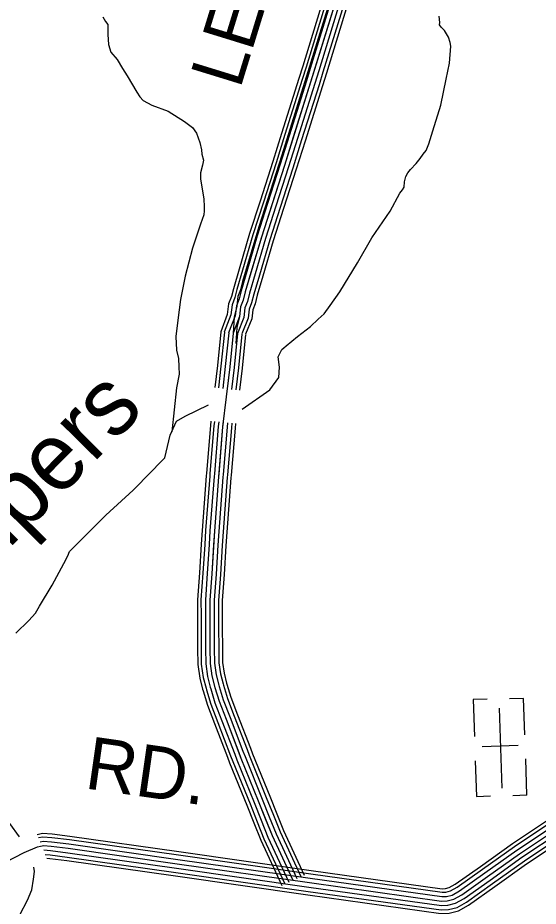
# Model space of a CAD drawing. Extents: x 1551132 to 1791609, y 378168 to 563823.
# Drawn here: x 1611336 to 1615007, y 497561 to 503828 of the extents above; entities that cross this region are included whole.
import ezdxf

# ---------------------------------------------------------------- set-up
doc = ezdxf.new("R2010")
doc.units = 0
for name, color, linetype in [('DESIGN - DRAINAGE - Bridges and Cross Drains Size Text', 7, 'Continuous'), ('DESIGN - ROW - Right-of-Way and Easement Labels', 7, 'Continuous'), ('DESIGN - TRANSPORTATION - Text', 7, 'Continuous'), ('DESIGN - UTILITIES - Cable (Underground) with Text', 7, 'Continuous'), ('SURVEY - CONTROL with Text', 7, 'Continuous'), ('SURVEY - PROPERTY - Owners', 7, 'Continuous'), ('SURVEY - TRANSPORTATION - Roads', 7, 'Continuous')]:
    doc.layers.add(name, color=color, linetype=linetype)

msp = doc.modelspace()

# ---------------------------------------------------------------- linework, layer by layer
at = {"layer": 'DESIGN - TRANSPORTATION - Text'}
for points in [[(1611937.373, 503833.55), (1611955.04, 503801.274), (1611970.831, 503781.04), (1611972.039, 503710.872), (1611977.231, 503638.645), (1611992.663, 503586.352), (1612038.129, 503533.709), (1612075.453, 503469.141), (1612108.936, 503418.639), (1612175.734, 503303.611), (1612197.375, 503269.285), (1612221.133, 503244.96), (1612282.848, 503212.176), (1612396.52, 503168.775), (1612511.884, 503097.29), (1612567.475, 503054.563), (1612597.066, 503014.129), (1612620.348, 502947.711), (1612631.798, 502897.468), (1612633.431, 502865.375), (1612646.981, 502823.124), (1612638.581, 502789.14), (1612625.931, 502733.164), (1612625.431, 502689.071), (1612647.897, 502550.492), (1612651.264, 502494.332), (1612650.947, 502466.265), (1612648.631, 502438.231), (1612625.848, 502372.346), (1612567.849, 502202.625), (1612517.542, 502004.753), (1612483.634, 501840.765), (1612465.96, 501694.637), (1612450.626, 501578.55), (1612455.543, 501482.281), (1612468.909, 501423.996), (1612472.251, 501365.82), (1612473.667, 501313.685), (1612456.559, 501217.666), (1612422.377, 500907.866)], [(1614216.844, 502892.685), (1614235.394, 502938.57), (1614262.468, 503030.472), (1614318.6, 503212.244), (1614356.716, 503394.215), (1614380.041, 503508.21), (1614389.407, 503628.371), (1614385.699, 503654.472), (1614374.091, 503690.689), (1614346.6, 503739.116), (1614322.817, 503761.441), (1614310.984, 503777.608), (1614313.192, 503795.625), (1614307.684, 503839.785)], [(1612919.782, 501066.971), (1613113.552, 501203.574), (1613177.384, 501290.76), (1613182.301, 501363.212), (1613172.893, 501437.347), (1613199.492, 501487.157), (1613213.65, 501499.015), (1613229.825, 501512.866), (1613308.698, 501580.117), (1613401.612, 501649.203), (1613454.295, 501702.721), (1613496.785, 501740.322), (1613539.493, 501797.965), (1613606.691, 501895.417), (1613733.197, 502100.431), (1613833.319, 502275.677), (1613961.616, 502462.632), (1614031.157, 502590.127), (1614049.456, 502613.97), (1614061.673, 502631.87), (1614064.106, 502669.929), (1614072.547, 502707.914), (1614086.864, 502733.814), (1614105.155, 502757.657), (1614145.687, 502799.283), (1614174.128, 502835.042), (1614194.52, 502866.876), (1614216.844, 502892.685)], [(1611322.193, 499488.137), (1611413.333, 499577.298), (1611461.99, 499628.858), (1611488.565, 499676.659), (1611578.388, 499825.963), (1611660.236, 499979.375), (1611688.885, 500033.168), (1611701.243, 500063.094), (1611757.975, 500120.579), (1611956.496, 500318.751), (1612150.766, 500494.922), (1612276.43, 500625.784), (1612343.287, 500693.169), (1612373.669, 500722.886), (1612411.335, 500884.291), (1612456.759, 500981.301), (1612516.916, 501018.144), (1612681.254, 501097.146)], [(1611347.9, 498051.492), (1611280.935, 498143.561)], [(1611351.758, 497499.286), (1611405.007, 497602.913), (1611435.881, 497676.724), (1611446.739, 497750.767), (1611453.356, 497804.819), (1611449.948, 497836.97)]]:
    msp.add_lwpolyline(points, dxfattribs=at)
at = {"layer": 'DESIGN - UTILITIES - Cable (Underground) with Text'}
for p, q in [((1614547.35, 499017.915), (1614556.461, 498757.209)), ((1614646.969, 499021.391), (1614547.966, 499017.915)), ((1614903.624, 499026.369), (1614803.964, 499022.893)), ((1614912.519, 498769.796), (1614903.541, 499026.369)), ((1614865.127, 498693.677), (1614611.638, 498684.824)), ((1614562.405, 498586.396), (1614571.208, 498335.066)), ((1614927.399, 498343.562), (1614918.371, 498601.492)), ((1614571.341, 498335.066), (1614669.552, 498338.492)), ((1614927.224, 498343.562), (1614827.822, 498340.085))]:
    msp.add_line(p, q, dxfattribs=at)
msp.add_lwpolyline([(1614730.53, 498956.84), (1614750.203, 498394.161)], dxfattribs=at)
at = {"layer": 'SURVEY - CONTROL with Text'}
for points in [[(1611473.822, 498067.926), (1611510.522, 498076.351), (1611579.678, 498070.659), (1611704.117, 498055.334), (1612472.474, 497946.773), (1613405.785, 497812.953), (1614329.272, 497684.251), (1614352.554, 497685.226), (1614378.854, 497691.859), (1614421.078, 497715.552), (1614598.507, 497841.563), (1614825.085, 498002.718), (1615086.996, 498176.947)], [(1611482.972, 498044.675), (1611512.313, 498051.408), (1611577.145, 498046.067), (1611700.875, 498030.825), (1612468.991, 497922.306), (1613402.318, 497788.478), (1614328.072, 497659.467), (1614356.129, 497660.633), (1614388.078, 497668.692), (1614434.319, 497694.634), (1614612.823, 497821.413), (1614839.101, 497982.35), (1615102.654, 498157.672)], [(1611494.639, 498015.541), (1611514.563, 498020.116), (1611573.978, 498015.216), (1611696.817, 498000.091), (1612464.624, 497891.613), (1613397.985, 497757.777), (1614326.563, 497628.374), (1614360.621, 497629.799), (1614399.653, 497639.641), (1614450.919, 497668.409), (1614630.781, 497796.145), (1614856.668, 497956.808), (1615122.286, 498133.496)], [(1611115.006, 497803.843), (1611380.316, 497939.872), (1611474.714, 497979.157), (1611516.813, 497988.824), (1611570.812, 497984.373), (1611692.75, 497969.356), (1612460.257, 497860.921), (1613393.644, 497727.085), (1614325.063, 497597.282), (1614365.104, 497598.957), (1614411.228, 497610.59), (1614467.527, 497642.175), (1614648.739, 497770.878), (1614874.242, 497931.266), (1615141.919, 498109.329)], [(1611507.238, 497986.623), (1611516.813, 497988.824), (1611570.812, 497984.373), (1611692.75, 497969.356), (1612460.257, 497860.921), (1613393.644, 497727.085), (1614325.063, 497597.282), (1614365.104, 497598.957), (1614411.228, 497610.59), (1614467.527, 497642.175), (1614648.739, 497770.878), (1614874.242, 497931.266), (1615141.919, 498109.329)], [(1611519.83, 497957.464), (1611567.645, 497953.531), (1611688.684, 497938.622), (1612455.891, 497830.228), (1613389.302, 497696.392), (1614323.563, 497566.189), (1614369.587, 497568.114), (1614422.803, 497581.54), (1614484.135, 497615.941), (1614666.697, 497745.611), (1614891.817, 497905.723), (1615161.552, 498085.162)], [(1611530.096, 497925.514), (1611564.478, 497922.68), (1611684.626, 497907.888), (1612451.524, 497799.536), (1613384.969, 497665.691), (1614322.055, 497535.097), (1614374.079, 497537.28), (1614434.377, 497552.489), (1614500.734, 497589.715), (1614684.655, 497720.343), (1614909.383, 497880.181), (1615181.185, 498060.986)], [(1611542.237, 497898.713), (1611561.845, 497897.096), (1611681.251, 497882.388), (1612447.899, 497774.077), (1613381.369, 497640.232), (1614320.805, 497509.304), (1614377.795, 497511.696), (1614443.977, 497528.388), (1614514.509, 497567.956), (1614699.555, 497699.376), (1614923.966, 497858.989), (1615197.476, 498040.935)]]:
    msp.add_lwpolyline(points, dxfattribs=at)
at = {"layer": 'SURVEY - PROPERTY - Owners'}
for points in [[(1613604.643, 504167.276), (1613382.514, 503446.366), (1613197.526, 502859.292), (1613035.222, 502352.112), (1612921.941, 501966.652), (1612907.441, 501908.709), (1612889.041, 501860.816), (1612880.45, 501792.806), (1612861.784, 501714.879), (1612854.8, 501602.801)], [(1612854.8, 501602.801), (1612830.726, 501364.72), (1612781.06, 500942.651), (1612751.985, 500590.475), (1612722.636, 500206.265), (1612704.011, 499906.065), (1612690.386, 499719.952), (1612690.686, 499527.714), (1612691.386, 499379.527), (1612692.453, 499273.391), (1612705.677, 499187.164), (1612726.91, 499102.878), (1612756.034, 499006.501), (1612804.875, 498879.906), (1612910.347, 498604.632), (1613031.586, 498305.191), (1613129.333, 498060.018), (1613276.121, 497743.935)]]:
    msp.add_lwpolyline(points, dxfattribs=at)
at = {"layer": 'SURVEY - TRANSPORTATION - Roads'}
for points in [[(1613623.667, 504094.824), (1613401.539, 503373.914), (1613216.551, 502786.84), (1613054.246, 502279.66), (1612940.965, 501894.2), (1612926.465, 501836.257), (1612908.066, 501788.364), (1612899.474, 501720.354), (1612880.808, 501642.427), (1612873.825, 501530.349)], [(1613493.037, 503965.363), (1613345.798, 503487.517)], [(1613516.661, 503958.087), (1613369.423, 503480.242)], [(1613546.285, 503948.954), (1613399.047, 503471.108)], [(1613575.91, 503939.829), (1613428.671, 503461.983)], [(1613605.534, 503930.703), (1613458.296, 503452.858)], [(1613635.158, 503921.57), (1613487.92, 503443.724)], [(1613659.733, 503913.995), (1613512.494, 503436.149)], [(1613345.807, 503487.533), (1613318.749, 503399.715), (1613196.26, 503010.996)], [(1613369.431, 503480.258), (1613342.348, 503392.364), (1613219.834, 503003.563)], [(1613399.055, 503471.125), (1613371.939, 503383.139), (1613249.4, 502994.246)], [(1613428.68, 503462), (1613401.539, 503373.914), (1613278.966, 502984.929)], [(1613458.304, 503452.874), (1613431.138, 503364.689), (1613308.532, 502975.612)], [(1613487.928, 503443.741), (1613460.729, 503355.463), (1613338.098, 502966.295)], [(1613512.503, 503436.166), (1613485.278, 503347.813), (1613362.623, 502958.561)], [(1613196.268, 503011.013), (1613133.903, 502813.091), (1613044.871, 502534.875)], [(1613219.843, 503003.579), (1613157.461, 502805.607), (1613068.413, 502527.342)], [(1613249.409, 502994.262), (1613187.002, 502796.224), (1613097.937, 502517.892)], [(1613278.974, 502984.945), (1613216.551, 502786.84), (1613127.461, 502508.441)], [(1613308.54, 502975.629), (1613246.1, 502777.457), (1613156.985, 502498.991)], [(1613338.106, 502966.312), (1613275.641, 502768.073), (1613186.51, 502489.541)], [(1613362.631, 502958.578), (1613300.149, 502760.29), (1613211.001, 502481.707)], [(1613044.88, 502534.892), (1612971.34, 502305.111), (1612897.8, 502054.871)], [(1613068.421, 502527.358), (1612994.972, 502297.852), (1612921.516, 502047.904)], [(1613097.945, 502517.908), (1613024.605, 502288.761), (1612951.257, 502039.162)], [(1613127.469, 502508.458), (1613054.246, 502279.66), (1612980.998, 502030.421)], [(1613156.994, 502499.008), (1613083.887, 502270.56), (1613010.739, 502021.679)], [(1613186.518, 502489.558), (1613113.52, 502261.468), (1613040.48, 502012.937)], [(1613211.009, 502481.716), (1613138.102, 502253.918), (1613065.154, 502005.687)], [(1612897.808, 502054.888), (1612857.275, 501916.959), (1612843.626, 501862.433), (1612823.351, 501809.656), (1612814.043, 501735.938), (1612767.694, 501611.41)], [(1612921.524, 502047.921), (1612881.125, 501910.476), (1612867.242, 501854.974), (1612847.501, 501803.59), (1612838.392, 501731.496), (1612792.793, 501609.16)], [(1612951.265, 502039.179), (1612911.049, 501902.334), (1612896.849, 501845.616), (1612877.783, 501795.973), (1612868.933, 501725.921), (1612823.134, 501605.409)], [(1612981.006, 502030.437), (1612940.965, 501894.2), (1612926.465, 501836.257), (1612908.066, 501788.364), (1612899.474, 501720.354), (1612854.975, 501603.159)], [(1613010.747, 502021.695), (1612970.881, 501886.067), (1612956.081, 501826.899), (1612938.348, 501780.756), (1612930.015, 501714.787), (1612885.316, 501600.918)], [(1613040.488, 502012.953), (1613000.805, 501877.925), (1612985.689, 501817.54), (1612968.631, 501773.139), (1612960.556, 501709.212), (1612916.032, 501599.043)], [(1613065.162, 502005.703), (1613025.621, 501871.175), (1613010.263, 501809.782), (1612993.755, 501766.822), (1612985.897, 501704.595), (1612941.132, 501595.293)], [(1612854.8, 501602.801), (1612830.726, 501364.72), (1612781.06, 500942.651), (1612751.985, 500590.475), (1612722.636, 500206.265), (1612704.011, 499906.065), (1612690.386, 499719.952), (1612690.686, 499527.714), (1612691.386, 499379.527), (1612692.453, 499273.391), (1612705.677, 499187.164), (1612726.91, 499102.878), (1612756.034, 499006.501), (1612804.875, 498879.906), (1612910.347, 498604.632), (1613031.586, 498305.191), (1613129.333, 498060.018), (1613276.121, 497743.935)], [(1612768.527, 501611.526), (1612744.519, 501374.153), (1612726.286, 501219.174)], [(1612793.118, 501609.043), (1612769.094, 501371.462), (1612750.878, 501216.641)], [(1612823.959, 501605.918), (1612799.91, 501368.095), (1612781.702, 501213.374)], [(1612854.8, 501602.801), (1612830.726, 501364.72), (1612812.534, 501210.133)], [(1612885.641, 501599.684), (1612861.542, 501361.345), (1612843.375, 501206.924)], [(1612916.482, 501596.559), (1612892.358, 501357.978), (1612874.2, 501203.666)], [(1612942.073, 501593.976), (1612917.924, 501355.178), (1612899.782, 501200.991)], [(1612788.152, 501549.75), (1612787.277, 501535.758)], [(1612936.573, 501540.475), (1612935.698, 501526.483)], [(1612698.52, 500983.227), (1612694.762, 500951.293), (1612667.012, 500615.2)], [(1612723.103, 500980.618), (1612719.361, 500948.826), (1612691.645, 500613.167)], [(1612753.936, 500977.402), (1612750.211, 500945.742), (1612722.545, 500610.617)], [(1612784.768, 500974.168), (1612781.06, 500942.651), (1612753.435, 500608.067)], [(1612815.601, 500970.951), (1612811.909, 500939.559), (1612784.326, 500605.517)], [(1612846.433, 500967.701), (1612842.759, 500936.476), (1612815.226, 500602.967)], [(1612872.008, 500965.01), (1612868.35, 500933.917), (1612840.85, 500600.85)], [(1612667.012, 500615.2), (1612665.546, 500597.333), (1612636.13, 500212.257), (1612630.08, 500114.804)], [(1612691.645, 500613.175), (1612690.179, 500595.383), (1612660.787, 500210.548), (1612654.746, 500113.279)], [(1612722.545, 500610.625), (1612721.086, 500592.925), (1612691.712, 500208.407), (1612685.687, 500111.354)], [(1612753.435, 500608.084), (1612751.985, 500590.475), (1612722.636, 500206.265), (1612716.628, 500109.437)], [(1612784.326, 500605.542), (1612782.885, 500588.025), (1612753.56, 500204.123), (1612747.569, 500107.521)], [(1612815.226, 500602.992), (1612813.792, 500585.566), (1612784.484, 500201.982), (1612778.51, 500105.596)], [(1612840.85, 500600.884), (1612839.425, 500583.533), (1612810.142, 500200.206), (1612804.176, 500104.004)], [(1612630.08, 500114.821), (1612617.497, 499911.916), (1612603.663, 499723.052), (1612603.847, 499610.183)], [(1612654.746, 500113.296), (1612642.154, 499910.249), (1612628.388, 499722.169), (1612628.563, 499610.224)], [(1612685.687, 500111.371), (1612673.079, 499908.157), (1612659.387, 499721.061), (1612659.562, 499610.274)], [(1612716.628, 500109.454), (1612704.011, 499906.065), (1612690.386, 499719.952), (1612690.561, 499610.324)], [(1612747.569, 500107.537), (1612734.944, 499903.974), (1612721.386, 499718.844), (1612721.561, 499610.375)], [(1612778.51, 500105.612), (1612765.868, 499901.882), (1612752.385, 499717.736), (1612752.56, 499610.425)], [(1612804.176, 500104.021), (1612791.526, 499900.149), (1612778.109, 499716.819), (1612778.276, 499610.466)], [(1612603.847, 499610.208), (1612603.972, 499527.447), (1612604.672, 499378.885), (1612605.805, 499266.349), (1612620.588, 499169.955), (1612640.112, 499092.453)], [(1612628.563, 499610.249), (1612628.688, 499527.522), (1612629.388, 499379.068), (1612630.504, 499268.357), (1612644.837, 499174.863), (1612664.087, 499098.495)], [(1612659.562, 499610.291), (1612659.687, 499527.614), (1612660.387, 499379.302), (1612661.478, 499270.874), (1612675.261, 499181.013), (1612694.144, 499106.07)], [(1612690.561, 499610.341), (1612690.686, 499527.714), (1612691.386, 499379.527), (1612692.453, 499273.391), (1612705.677, 499187.164), (1612724.202, 499113.645)], [(1612721.561, 499610.391), (1612721.686, 499527.814), (1612722.385, 499379.752), (1612723.427, 499275.908), (1612736.093, 499193.314), (1612754.26, 499121.22)], [(1612752.56, 499610.433), (1612752.685, 499527.906), (1612753.385, 499379.985), (1612754.401, 499278.424), (1612766.518, 499199.464), (1612784.317, 499128.795)], [(1612778.276, 499610.475), (1612778.401, 499527.989), (1612779.101, 499380.177), (1612780.101, 499280.516), (1612791.75, 499204.572), (1612809.258, 499135.079)], [(1612724.194, 499113.662), (1612726.91, 499102.878), (1612756.034, 499006.501), (1612804.875, 498879.906), (1612895.223, 498644.1)], [(1612754.251, 499121.237), (1612756.793, 499111.153), (1612785.375, 499016.576), (1612833.808, 498891.031), (1612924.172, 498655.192)], [(1612784.317, 499128.812), (1612786.675, 499119.429), (1612814.708, 499026.659), (1612862.74, 498902.156), (1612953.113, 498666.284)], [(1612809.25, 499135.087), (1612811.467, 499126.295), (1612839.049, 499035.018), (1612886.748, 498911.39), (1612977.129, 498675.484)], [(1612640.104, 499092.478), (1612643.32, 499079.727), (1612673.961, 498978.308), (1612723.935, 498848.788), (1612814.249, 498613.074)], [(1612664.07, 499098.511), (1612667.145, 499086.328), (1612697.361, 498986.342), (1612747.01, 498857.655), (1612837.332, 498621.916)], [(1612694.136, 499106.086), (1612697.028, 499094.603), (1612726.693, 498996.425), (1612775.942, 498868.78), (1612866.273, 498633.008)], [(1612977.121, 498675.509), (1612991.962, 498636.791), (1613112.976, 498337.892), (1613162.933, 498212.58)], [(1612814.241, 498613.082), (1612829.666, 498572.839), (1612951.121, 498272.857), (1613000.911, 498147.979)], [(1612837.324, 498621.924), (1612852.665, 498581.898), (1612974.054, 498282.074), (1613023.869, 498157.137)], [(1612866.265, 498633.024), (1612881.506, 498593.265), (1613002.82, 498293.632), (1613052.669, 498168.612)], [(1612895.214, 498644.116), (1612910.347, 498604.632), (1613031.586, 498305.191), (1613081.46, 498180.096)], [(1612924.164, 498655.208), (1612939.188, 498615.999), (1613060.352, 498316.75), (1613110.251, 498191.58)], [(1612953.105, 498666.309), (1612968.029, 498627.366), (1613089.118, 498328.308), (1613139.05, 498203.055)], [(1613081.451, 498180.113), (1613129.333, 498060.018), (1613276.121, 497743.935)], [(1613110.242, 498191.596), (1613157.808, 498072.293), (1613304.237, 497756.994)], [(1613139.042, 498203.08), (1613186.29, 498084.577), (1613332.353, 497770.052)], [(1613162.924, 498212.597), (1613209.907, 498094.761), (1613355.678, 497780.886)], [(1613000.903, 498147.995), (1613049.677, 498025.667), (1613197.473, 497707.409)], [(1613023.861, 498157.145), (1613072.376, 498035.459), (1613219.889, 497717.818)], [(1613052.66, 498168.629), (1613100.859, 498047.743), (1613248.005, 497730.876)]]:
    msp.add_lwpolyline(points, dxfattribs=at)

# ---------------------------------------------------------------- texts
at = {"layer": 'DESIGN - DRAINAGE - Bridges and Cross Drains Size Text'}
msp.add_text('Leipers', height=475.001, rotation=45.3776389, dxfattribs=at).set_placement((1610773.881, 499574.714))
at = {"layer": 'DESIGN - ROW - Right-of-Way and Easement Labels'}
for s, height, rotation, p in [('LEIPERS', 370.0081, 72.8752917, (1612903.742, 503319.162)), ('RD.', 369.9916, 351.8404583, (1611800.215, 498393.501))]:
    msp.add_text(s, height=height, rotation=rotation, dxfattribs=at).set_placement(p)

doc.saveas('drawing.dxf')
